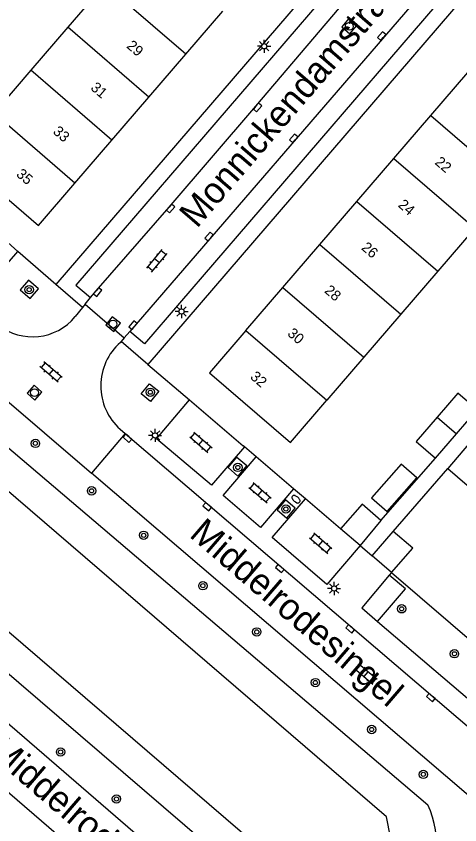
# Model space of a CAD drawing. Extents: x 124000 to 128010, y 398999 to 403000.
# Drawn here: x 127470.4 to 127512.8, y 400149.4 to 400226.7 of the extents above; entities that cross this region are included whole.
import ezdxf

# ---------------------------------------------------------------- set-up
doc = ezdxf.new("R2010")
doc.units = 0
for name, color, linetype in [('gg-afsc-erfafscheiding', 7, 'Continuous'), ('gg-afsc-hekwerk', 7, 'Continuous'), ('gg-anno-huisnummerreeks BGT', 7, 'Continuous'), ('gg-anno-openbare ruimte label', 7, 'Continuous'), ('gg-bbg-bijgebouw', 7, 'Continuous'), ('gg-bbg-gedigitaliseerde bijgebouw', 7, 'Continuous'), ('gg-bbg-hoofdgebouw', 7, 'Continuous'), ('gg-bbg-luifel en loopbrug', 7, 'Continuous'), ('gg-bbg-tussenscheiding', 7, 'Continuous'), ('gg-knt-verharding', 7, 'Continuous'), ('gg-knt-verharding nz', 7, 'Continuous'), ('gg-kntw-beschoeiing', 7, 'Continuous'), ('gt-grn-groengrens', 7, 'Continuous'), ('gt-grn-weggrens', 7, 'Continuous'), ('gt-symb-boom', 7, 'Continuous'), ('gt-symb-brandkraan', 7, 'Continuous'), ('gt-symb-klinker verharding', 7, 'Continuous'), ('gt-symb-kolk', 7, 'Continuous'), ('gt-symb-lichtmast', 7, 'Continuous'), ('gt-symb-rioolschacht', 7, 'Continuous')]:
    doc.layers.add(name, color=color, linetype=linetype)

# ---------------------------------------------------------------- blocks, each defined once
blk = doc.blocks.new('gt0-KOLK')
at = {"layer": 'gt-symb-kolk'}
blk.add_lwpolyline([(0, 0), (0.375, 0), (0.375, 0.4), (-0.375, 0.4), (-0.375, 0), (0, 0)], dxfattribs=at)
blk = doc.blocks.new('gt0-LMAST')
at = {"layer": 'gt-symb-lichtmast'}
for p, q in [((-0.182, 0.173), (-0.447, 0.438)), ((-0.005, 0.246), (-0.005, 0.621)), ((0.172, 0.173), (0.437, 0.438)), ((-0.255, -0.004), (-0.63, -0.004)), ((-0.182, -0.181), (-0.447, -0.446)), ((-0.005, -0.254), (-0.005, -0.629)), ((0.437, -0.446), (0.172, -0.181)), ((0.245, -0.004), (0.62, -0.004))]:
    blk.add_line(p, q, dxfattribs=at)
blk.add_circle((-0.005, -0.004), 0.25, dxfattribs=at)
blk = doc.blocks.new('gt0-RS')
at = {"layer": 'gt-symb-rioolschacht'}
blk.add_lwpolyline([(-0.5, -0.5), (0.5, -0.5), (0.5, 0.5), (-0.5, 0.5)], close=True, dxfattribs=at)
blk.add_circle((0, 0), 0.375, dxfattribs=at)
blk = doc.blocks.new('gt0-BOOM')
at = {"layer": 'gt-symb-boom'}
for radius in [0.4, 0.2]:
    blk.add_circle((0, 0), radius, dxfattribs=at)
blk = doc.blocks.new('gt0-KL1')
at = {"layer": 'gt-symb-klinker verharding'}
for p, q in [((-1.15, 0.3), (1.15, 0.3)), ((-1, -0.3), (-1, 0.3)), ((-0.5, 0.3), (-0.5, 0.45)), ((0, -0.3), (0, 0.3)), ((0.5, 0.3), (0.5, 0.45)), ((1, -0.3), (1, 0.3)), ((-1.15, -0.3), (1.15, -0.3)), ((-0.5, -0.45), (-0.5, -0.3)), ((0.5, -0.45), (0.5, -0.3))]:
    blk.add_line(p, q, dxfattribs=at)
blk = doc.blocks.new('gt0-BR')
at = {"layer": 'gt-symb-brandkraan'}
for centre, radius, start, end in [((-0.244, 0), 0.206, 107.56694, 252.43307), ((0.599, -2.664), 3, 106.89205, 107.56694), ((0, -0.691), 0.938, 73.10799, 106.89205), ((-0.599, -2.664), 3, 72.43309, 73.10799), ((0.244, 0), 0.206, 287.56695, 72.43309), ((0.599, 2.664), 3, 252.43307, 253.10797), ((0, 0.691), 0.938, 253.10797, 286.89206), ((-0.599, 2.664), 3, 286.89206, 287.56695)]:
    blk.add_arc(centre, radius, start, end, dxfattribs=at)

msp = doc.modelspace()

# ---------------------------------------------------------------- linework, layer by layer
at = {"layer": 'gg-afsc-erfafscheiding'}
for p, q in [((127505.277, 400178.529), (127510.51, 400184.495)), ((127506.435, 400177.477), (127511.666, 400183.507))]:
    msp.add_line(p, q, dxfattribs=at)
at = {"layer": 'gg-afsc-hekwerk'}
for p, q in [((127492.206, 400185.575), (127492.087, 400185.676)), ((127493.333, 400184.615), (127492.206, 400185.575)), ((127496.922, 400181.56), (127493.333, 400184.615)), ((127498.046, 400180.602), (127496.922, 400181.56)), ((127501.414, 400177.735), (127498.046, 400180.602)), ((127506.292, 400173.559), (127524.693, 400157.686))]:
    msp.add_line(p, q, dxfattribs=at)
at = {"layer": 'gg-bbg-bijgebouw'}
for p, q in [((127505.277, 400178.529), (127503.284, 400176.132)), ((127503.284, 400176.132), (127501.414, 400177.735)), ((127504.433, 400175.137), (127506.435, 400177.477)), ((127506.292, 400173.559), (127504.433, 400175.137))]:
    msp.add_line(p, q, dxfattribs=at)
at = {"layer": 'gg-bbg-gedigitaliseerde bijgebouw'}
for p, q in [((127512.499, 400186.802), (127514.487, 400189.108)), ((127510.51, 400184.495), (127512.499, 400186.802)), ((127513.657, 400185.816), (127511.666, 400183.507))]:
    msp.add_line(p, q, dxfattribs=at)
for points in [[(127514.487, 400189.108), (127512.641, 400190.702), (127510.651, 400188.394)], [(127510.651, 400188.394), (127508.661, 400186.086), (127510.51, 400184.495)], [(127511.666, 400183.507), (127513.514, 400181.913), (127513.772, 400182.213)], [(127505.277, 400178.529), (127503.467, 400180.067), (127501.414, 400177.735)], [(127506.292, 400173.559), (127508.314, 400175.887), (127506.435, 400177.477)]]:
    msp.add_lwpolyline(points, dxfattribs=at)
at = {"layer": 'gg-bbg-hoofdgebouw'}
for p, q in [((127478.85, 400229.79), (127475.313, 400225.679)), ((127486.596, 400223.123), (127490.132, 400227.234)), ((127475.313, 400225.679), (127471.776, 400221.568)), ((127483.059, 400219.012), (127486.596, 400223.123)), ((127471.776, 400221.568), (127468.239, 400217.456)), ((127510.046, 400217.246), (127513.583, 400221.356)), ((127479.522, 400214.901), (127483.059, 400219.012)), ((127506.508, 400213.135), (127510.046, 400217.246)), ((127475.985, 400210.79), (127479.522, 400214.901)), ((127502.972, 400209.025), (127506.508, 400213.135)), ((127499.434, 400204.914), (127502.972, 400209.025)), ((127514.257, 400206.463), (127510.719, 400202.353)), ((127495.897, 400200.804), (127499.434, 400204.914)), ((127510.719, 400202.353), (127507.182, 400198.244)), ((127492.36, 400196.693), (127495.897, 400200.804)), ((127507.182, 400198.244), (127503.644, 400194.134)), ((127503.644, 400194.134), (127500.106, 400190.024))]:
    msp.add_line(p, q, dxfattribs=at)
for points in [[(127466.281, 400215.181), (127464.754, 400213.405), (127472.501, 400206.74), (127475.985, 400210.79)], [(127492.36, 400196.693), (127488.872, 400192.64), (127496.619, 400185.974), (127500.106, 400190.024)]]:
    msp.add_lwpolyline(points, dxfattribs=at)
at = {"layer": 'gg-bbg-luifel en loopbrug'}
msp.add_lwpolyline([(127508.702, 400182.599), (127507.215, 400183.903), (127504.385, 400180.678), (127505.872, 400179.373), (127508.702, 400182.599)], dxfattribs=at)
at = {"layer": 'gg-bbg-tussenscheiding'}
for p, q in [((127486.596, 400223.123), (127478.85, 400229.79)), ((127483.059, 400219.012), (127475.313, 400225.679)), ((127479.522, 400214.901), (127471.776, 400221.568)), ((127475.985, 400210.79), (127468.239, 400217.456)), ((127510.046, 400217.246), (127517.796, 400210.574)), ((127506.508, 400213.135), (127514.257, 400206.463)), ((127502.972, 400209.025), (127510.719, 400202.353)), ((127499.434, 400204.914), (127507.182, 400198.244)), ((127495.897, 400200.804), (127503.644, 400194.134)), ((127492.36, 400196.693), (127500.106, 400190.024)), ((127510.651, 400188.394), (127512.499, 400186.802))]:
    msp.add_line(p, q, dxfattribs=at)
at = {"layer": 'gg-knt-verharding'}
for p, q in [((127470.531, 400204.241), (127465.374, 400208.726)), ((127474.168, 400201.077), (127470.531, 400204.241)), ((127476.972, 400199.199), (127477.498, 400199.845)), ((127476.972, 400199.199), (127480.713, 400195.974)), ((127480.713, 400195.974), (127481.258, 400196.579)), ((127464.969, 400193.841), (127477.58, 400183.061)), ((127482.966, 400193.442), (127486.951, 400190.049)), ((127486.951, 400190.049), (127492.087, 400185.676)), ((127480.807, 400186.838), (127477.58, 400183.061)), ((127480.807, 400186.838), (127519.261, 400153.971)), ((127506.292, 400173.559), (127506.071, 400173.297)), ((127504.962, 400168.871), (127518.953, 400156.926)), ((127462.531, 400165.19), (127500.565, 400132.442))]:
    msp.add_line(p, q, dxfattribs=at)
for points in [[(127552.027, 400275.296), (127526.073, 400261.356), (127474.168, 400201.077)], [(127557.587, 400265.05), (127533.418, 400252.079), (127482.966, 400193.442)], [(127524.416, 400254.338), (127522.982, 400255.487), (127476.09, 400201.016), (127477.498, 400199.845)], [(127528.17, 400251.071), (127529.545, 400249.871), (127482.635, 400195.423), (127481.258, 400196.579)], [(127470.75, 400200.563), (127471.695, 400199.745), (127472.508, 400200.683), (127471.563, 400201.501), (127470.75, 400200.563)], [(127483.133, 400191.589), (127484.009, 400190.879), (127483.221, 400189.908), (127482.345, 400190.619), (127483.133, 400191.589)], [(127491.499, 400184.581), (127492.449, 400183.769), (127491.595, 400182.769), (127490.644, 400183.581), (127491.499, 400184.581)], [(127516.821, 400148.569), (127516.447, 400149.388), (127516.023, 400150.186), (127515.865, 400150.407), (127515.628, 400150.539), (127477.58, 400183.061)], [(127496.158, 400180.494), (127495.338, 400179.551), (127496.259, 400178.75), (127497.079, 400179.693), (127496.158, 400180.494)], [(127504.962, 400168.871), (127507.624, 400171.99), (127506.071, 400173.297)], [(127459.244, 400161.48), (127498.23, 400127.864), (127498.619, 400127.392)]]:
    msp.add_lwpolyline(points, dxfattribs=at)
at = {"layer": 'gg-knt-verharding nz'}
for p, q in [((127513.195, 400233.617), (127481.258, 400196.579)), ((127476.707, 400198.873), (127476.017, 400198.025)), ((127476.972, 400199.199), (127476.707, 400198.873)), ((127480.422, 400195.65), (127480.338, 400195.557)), ((127480.713, 400195.974), (127480.422, 400195.65)), ((127480.327, 400187.248), (127480.807, 400186.838))]:
    msp.add_line(p, q, dxfattribs=at)
for points in [[(127477.498, 400199.845), (127478.019, 400200.492), (127484.995, 400208.493), (127493.32, 400218.152), (127501.837, 400228.195), (127509.399, 400236.868)], [(127465.374, 400208.726), (127462.1, 400204.961), (127467.291, 400200.516), (127470.531, 400204.241)], [(127492.206, 400185.575), (127489.072, 400181.894), (127483.794, 400186.342), (127486.951, 400190.049)], [(127496.922, 400181.56), (127493.765, 400177.854), (127490.183, 400180.915), (127493.333, 400184.615)], [(127503.284, 400176.132), (127500.114, 400172.388), (127494.881, 400176.885), (127498.046, 400180.602)], [(127506.071, 400173.297), (127503.44, 400170.171), (127504.962, 400168.871)]]:
    msp.add_lwpolyline(points, dxfattribs=at)
for centre, radius, start, end in [((127471.937, 400201.338), 5.256, 231.33384, 320.92793), ((127484.014, 400191.398), 5.551, 131.46923, 228.37907)]:
    msp.add_arc(centre, radius, start, end, dxfattribs=at)
at = {"layer": 'gg-kntw-beschoeiing'}
for points in [[(127506.127, 400145.775), (127506.569, 400146.292), (127505.796, 400150.189), (127427.062, 400217.886), (127423.495, 400218.165), (127422.892, 400217.553)], [(127420.325, 400214.422), (127419.79, 400213.791), (127420.588, 400210.055), (127499.32, 400142.371), (127503.185, 400142.331), (127503.455, 400142.711)]]:
    msp.add_lwpolyline(points, dxfattribs=at)
at = {"layer": 'gt-grn-groengrens'}
for p, q in [((127427.076, 400221.622), (127509.774, 400151.341)), ((127500.527, 400137.338), (127416.771, 400209.204))]:
    msp.add_line(p, q, dxfattribs=at)
msp.add_arc((127500.659, 400147.305), 9.968, 269.23872, 23.88304, dxfattribs=at)
at = {"layer": 'gt-grn-weggrens'}
for p, q in [((127476.707, 400198.873), (127474.168, 400201.077)), ((127482.966, 400193.442), (127480.422, 400195.65)), ((127503.284, 400176.132), (127504.433, 400175.137))]:
    msp.add_line(p, q, dxfattribs=at)

# ---------------------------------------------------------------- block references
at = {"layer": 'gt-symb-boom'}
for p in [(127471.614, 400200.594), (127483.206, 400190.787), (127472.209, 400185.894), (127491.581, 400183.596), (127477.582, 400181.359), (127496.182, 400179.619), (127482.571, 400177.108), (127488.238, 400172.284), (127507.256, 400170.076), (127493.397, 400167.867), (127512.311, 400165.774), (127499.003, 400163.025), (127504.387, 400158.536), (127474.62, 400156.388), (127509.329, 400154.244), (127479.969, 400151.894)]:
    msp.add_blockref('gt0-BOOM', p, dxfattribs=at)
at = {"layer": 'gt-symb-brandkraan', "rotation": -41.51461925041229}
msp.add_blockref('gt0-BR', (127497.147, 400180.559), dxfattribs=at)
at = {"layer": 'gt-symb-klinker verharding'}
for p, rotation in [((127483.842, 400203.347), 50.11369967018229), ((127473.705, 400192.716), 139.54161829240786), ((127488.043, 400185.99), -40.61993954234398), ((127493.712, 400181.171), -40.61993954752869), ((127499.523, 400176.352), -40.61993954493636), ((127503.831, 400163.821), 139.5416182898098)]:
    msp.add_blockref('gt0-KL1', p, dxfattribs=dict(at, rotation=rotation))
at = {"layer": 'gt-symb-kolk'}
for p, rotation in [((127505.496, 400224.716), 49.09427391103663), ((127493.32, 400218.152), -130.78156719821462), ((127497.074, 400214.929), 49.299255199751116), ((127484.995, 400208.493), -131.0673563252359), ((127488.985, 400205.54), 49.255838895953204), ((127478.019, 400200.492), -128.82982490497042), ((127481.704, 400197.062), 49.33659613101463), ((127481.14, 400186.542), 139.4608482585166), ((127488.791, 400179.992), 139.6223702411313), ((127495.722, 400174.095), 139.3800604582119), ((127502.463, 400168.307), 139.58523463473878), ((127510.178, 400161.738), 139.3800604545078)]:
    msp.add_blockref('gt0-KOLK', p, dxfattribs=dict(at, rotation=rotation))
at = {"layer": 'gt-symb-lichtmast'}
for p in [(127494.108, 400223.872), (127486.202, 400198.51), (127483.666, 400186.659), (127500.8, 400172.024)]:
    msp.add_blockref('gt0-LMAST', p, dxfattribs=at)
at = {"layer": 'gt-symb-rioolschacht'}
for p, rotation in [((127502.245, 400225.773), -129.93025449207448), ((127479.638, 400197.302), -128.99099404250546), ((127472.125, 400190.747), -42.04255015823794)]:
    msp.add_blockref('gt0-RS', p, dxfattribs=dict(at, rotation=rotation))

# ---------------------------------------------------------------- texts
at = {"layer": 'gg-anno-huisnummerreeks BGT'}
for s, p in [('29', (127480.869, 400223.791)), ('31', (127477.425, 400219.788)), ('33', (127473.819, 400215.597)), ('22', (127510.36, 400212.67)), ('35', (127470.308, 400211.516)), ('24', (127506.845, 400208.585)), ('26', (127503.331, 400204.501)), ('28', (127499.794, 400200.391)), ('30', (127496.257, 400196.281)), ('32', (127492.699, 400192.146))]:
    msp.add_text(s, height=1, rotation=319.3, dxfattribs=at).set_placement(p)
at = {"layer": 'gg-anno-openbare ruimte label'}
for s, rotation, p in [('Monnickendamstraat', 49.3, (127487.666, 400206.382)), ('Middelrodesingel', 319.3, (127486.842, 400177.029)), ('Middelrodesingel', 319.3, (127467.594, 400156.253))]:
    msp.add_text(s, height=2.5, rotation=rotation, dxfattribs=at).set_placement(p)

doc.saveas('drawing.dxf')
